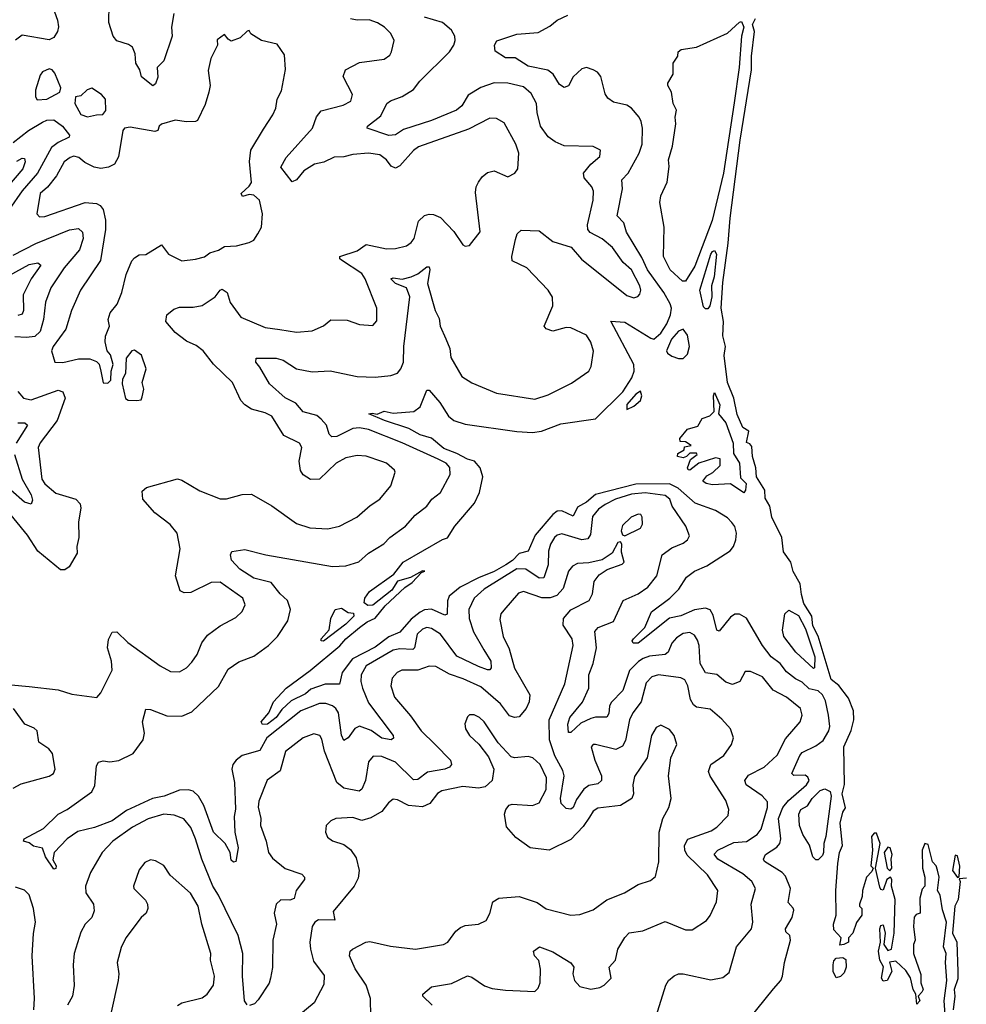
# Model space of a CAD drawing. Extents: x 1954683 to 2060285, y 904798 to 1016299.
# Tile 377 of 472: x 2009794 to 2014005, y 1008409 to 1012788. Entities that reach past the tile are written whole.
import ezdxf

# ---------------------------------------------------------------- set-up
doc = ezdxf.new("R2010")
doc.units = 0

msp = doc.modelspace()

# ---------------------------------------------------------------- linework, layer by layer
at = {"layer": '0CON10XD'}
for points in [[(2009908.2, 1012935), (2009962.4, 1012785), (2009965.8, 1012755.8), (2009961.3, 1012735), (2009945, 1012708), (2009925, 1012698.5), (2009805, 1012718.5), (2009775, 1012696.7)], [(2010479, 1012815), (2010468.8, 1012755), (2010472.2, 1012715), (2010434.5, 1012605), (2010405.8, 1012575), (2010407.6, 1012532.4), (2010397.7, 1012502.3), (2010385.9, 1012494.1), (2010335, 1012533.8), (2010328.1, 1012565), (2010310.8, 1012595), (2010306.6, 1012636.6), (2010295.3, 1012665.3), (2010277.8, 1012677.8), (2010225, 1012693.3), (2010208.7, 1012715), (2010190, 1012775), (2010191.1, 1012855)], [(2013365.5, 1009785), (2013345, 1009804), (2013305, 1009812.2), (2013275, 1009842.4), (2013245, 1009856.6), (2013205, 1009887.5), (2013176.3, 1009925), (2013136.9, 1009955), (2013098.1, 1010005), (2013026.1, 1010126.1), (2012995, 1010144.6), (2012975, 1010144.5), (2012955, 1010130.9), (2012905, 1010068.8), (2012895, 1010073.3), (2012879.2, 1010139.2), (2012865, 1010163.6), (2012845, 1010170.8), (2012795, 1010164.1), (2012735, 1010137.2), (2012685, 1010125.9), (2012545.6, 1010015), (2012522.5, 1010015), (2012518.9, 1010025), (2012523.6, 1010035), (2012574.6, 1010085), (2012604.5, 1010155), (2012686.1, 1010215), (2012725.4, 1010255), (2012760.6, 1010309.4), (2012795.7, 1010335), (2012850.2, 1010359.8), (2012954.3, 1010425.7), (2012969.7, 1010445), (2012980, 1010475), (2012981.7, 1010505), (2012974.8, 1010534.8), (2012962.1, 1010552.1), (2012942.1, 1010572.1), (2012889.4, 1010605), (2012798.3, 1010638.3), (2012723.5, 1010705), (2012685, 1010724.4), (2012535, 1010722.1), (2012355, 1010677), (2012315, 1010642.4), (2012275, 1010620.3), (2012255, 1010580.7), (2012205, 1010603.5), (2012185, 1010602.2), (2012165, 1010586.9), (2012087.4, 1010495), (2012055.2, 1010424.8), (2012015, 1010413.6), (2011986.5, 1010383.5), (2011956.4, 1010363.6), (2011905, 1010334.5), (2011835, 1010305.4), (2011752.9, 1010265), (2011704, 1010225), (2011696.2, 1010203.8), (2011695, 1010144), (2011685, 1010140.5), (2011625, 1010166.7), (2011595, 1010163.1), (2011575, 1010153), (2011535, 1010122.4), (2011485.1, 1010064.9), (2011435, 1010042.8), (2011375, 1009997.4), (2011273.9, 1009946.1), (2011227.6, 1009885), (2011216.6, 1009833.4), (2011152.8, 1009832.8), (2011088.9, 1009811.1), (2011065, 1009790.1), (2011000.6, 1009759.4), (2010959.9, 1009720.1), (2010935, 1009684.4), (2010895.9, 1009655), (2010873.1, 1009653.1), (2010868.5, 1009665), (2010902.5, 1009705), (2010922, 1009755), (2010979.1, 1009815), (2011085.6, 1009894.4), (2011217, 1010003), (2011244.8, 1010035.2), (2011305, 1010084.8), (2011339.8, 1010110.2), (2011375, 1010126), (2011418.8, 1010181.2), (2011506.5, 1010263.5), (2011539.6, 1010285), (2011581.2, 1010328.8), (2011595.7, 1010335), (2011585, 1010336.5), (2011532.4, 1010307.6), (2011475, 1010290.5), (2011449, 1010251), (2011365, 1010184.7), (2011342.6, 1010182.6), (2011325.6, 1010195), (2011328.5, 1010215), (2011349.2, 1010245), (2011457.7, 1010322.2), (2011499.6, 1010375), (2011675, 1010476.5), (2011696.9, 1010483.1), (2011730, 1010535), (2011817.5, 1010637.5), (2011838.8, 1010685), (2011853.8, 1010755), (2011842.7, 1010795), (2011817.2, 1010825), (2011785, 1010833.1), (2011738.9, 1010858.9), (2011680.7, 1010880.7), (2011625, 1010927.4), (2011575, 1010941), (2011525, 1010969.3), (2011416.4, 1011005), (2011346.7, 1011035), (2011361.3, 1011038.7), (2011383.3, 1011033.3), (2011415, 1011046.9), (2011455, 1011038.1), (2011547.5, 1011045), (2011575, 1011066.7), (2011605, 1011140), (2011615, 1011140), (2011663.3, 1011085), (2011700.8, 1011025), (2011725.4, 1011005.4), (2011775, 1010988.5), (2012005, 1010956.2), (2012075, 1010951.8), (2012115, 1010958), (2012200.4, 1010990.4), (2012355, 1011013.2), (2012476.7, 1011133.3), (2012516.4, 1011195), (2012527.2, 1011225), (2012525.4, 1011255), (2012423.3, 1011446.7), (2012485, 1011442.2), (2012601, 1011371), (2012615, 1011367.5), (2012646.2, 1011393.8), (2012672.7, 1011435), (2012688.1, 1011475), (2012693, 1011505), (2012686.9, 1011525), (2012658.9, 1011575), (2012586.7, 1011675), (2012560.9, 1011730.9), (2012492.5, 1011842.5), (2012481.6, 1011885), (2012451.8, 1011915), (2012475.4, 1012035), (2012472.1, 1012075), (2012500, 1012105), (2012548.6, 1012195), (2012562.7, 1012235), (2012564.1, 1012305), (2012558.6, 1012335), (2012548.8, 1012355), (2012515, 1012393.8), (2012495, 1012408), (2012435, 1012420.9), (2012409.3, 1012439.3), (2012398.1, 1012458.1), (2012378.9, 1012535), (2012364.3, 1012554.3), (2012345.2, 1012565.2), (2012315, 1012574.7), (2012295, 1012570), (2012256.4, 1012533.6), (2012235, 1012494), (2012215, 1012486), (2012195, 1012499.2), (2012166.7, 1012545), (2012143.4, 1012563.4), (2012055, 1012580.9), (2011997.9, 1012617.9), (2011955, 1012617.5), (2011908.3, 1012648.3), (2011906.2, 1012675), (2011916.1, 1012693.9), (2012005, 1012723.3), (2012099.3, 1012730.7), (2012151.5, 1012758.5), (2012184.7, 1012785.3), (2012232.5, 1012807.5)], [(2012175.8, 1012245), (2012145, 1012267.3), (2012111.1, 1012315), (2012095.3, 1012375), (2012092, 1012415), (2012069.4, 1012459.4), (2012035, 1012488.7), (2011965, 1012505.7), (2011905, 1012506.7), (2011845, 1012485.8), (2011788.5, 1012451.5), (2011760, 1012405), (2011736.7, 1012385), (2011625, 1012339.5), (2011500.8, 1012299.2), (2011465, 1012275.5), (2011435, 1012273.3), (2011338.8, 1012305), (2011341.2, 1012315), (2011399.5, 1012360.5), (2011426.2, 1012415), (2011442.9, 1012427.1), (2011495, 1012446.2), (2011545, 1012477.7), (2011572.9, 1012515), (2011705.3, 1012645), (2011725.6, 1012674.4), (2011731.1, 1012695), (2011728.6, 1012715), (2011715, 1012740.8), (2011675, 1012775.9), (2011595, 1012799.2)], [(2009755, 1009830), (2009835, 1009823.1), (2009965, 1009807.1), (2010025, 1009788.2), (2010136.7, 1009773.3), (2010155, 1009793.8), (2010205.6, 1009895), (2010202.7, 1009935), (2010184.5, 1009995), (2010188.2, 1010031.8), (2010205, 1010063.8), (2010225, 1010065.8), (2010275, 1010018.6), (2010419.2, 1009915), (2010465, 1009888.6), (2010505, 1009887.5), (2010535, 1009905.7), (2010559.8, 1009930.2), (2010583.6, 1009965), (2010603.5, 1010016.5), (2010629.4, 1010050.6), (2010685, 1010092.2), (2010755, 1010129.4), (2010783.8, 1010156.2), (2010797.1, 1010185), (2010785.8, 1010215.8), (2010685, 1010285.9), (2010644.8, 1010285.2), (2010555, 1010240.4), (2010525, 1010238.5), (2010507.4, 1010247.4), (2010487.3, 1010315), (2010507.1, 1010435), (2010494.5, 1010505), (2010463.2, 1010543.2), (2010394.4, 1010595), (2010340.8, 1010655), (2010338.7, 1010691.3), (2010357.5, 1010707.5), (2010495, 1010745.6), (2010515, 1010740.6), (2010595, 1010693.3), (2010685, 1010657.3), (2010713.6, 1010656.4), (2010783.7, 1010676.3), (2010825, 1010678.1), (2010915, 1010626.7), (2011025, 1010547.1), (2011085, 1010528.6), (2011164.3, 1010524.3), (2011216.7, 1010535), (2011293.8, 1010576.2), (2011352.3, 1010627.7), (2011395, 1010655.8), (2011444.3, 1010715), (2011464, 1010775), (2011460.8, 1010785), (2011425.8, 1010815), (2011405, 1010823.5), (2011335, 1010847.5), (2011295, 1010849.1), (2011245, 1010839.2), (2011201.1, 1010815), (2011128, 1010745), (2011086.9, 1010743.1), (2011055, 1010763.3), (2011042.5, 1010782.5), (2011036.4, 1010825), (2011048, 1010885), (2011038, 1010905), (2010968.4, 1010938.4), (2010915, 1011025.4), (2010885, 1011040), (2010825, 1011055.4), (2010795, 1011074.6), (2010778, 1011095), (2010739.6, 1011175), (2010655, 1011255.6), (2010609.1, 1011315), (2010578.5, 1011338.5), (2010535, 1011357.7), (2010485, 1011396.7), (2010444, 1011445), (2010448.8, 1011475), (2010479.1, 1011500.9), (2010505, 1011509.5), (2010565, 1011509.5), (2010605, 1011516.2), (2010663.1, 1011555), (2010685, 1011584.5), (2010695, 1011588.8), (2010716.4, 1011575), (2010730.2, 1011530.2), (2010777.5, 1011465), (2010885, 1011419.2), (2010950.6, 1011410.6), (2011025, 1011398.9), (2011095, 1011404.2), (2011145, 1011427.1), (2011177, 1011453), (2011251.1, 1011451.1), (2011305, 1011433.1), (2011365, 1011428), (2011381.7, 1011448.3), (2011382.2, 1011505), (2011330.4, 1011635), (2011315, 1011659.2), (2011225, 1011718.9), (2011217.3, 1011725), (2011217.5, 1011735), (2011295, 1011760), (2011335, 1011788.4), (2011425, 1011769.2), (2011465, 1011770.8), (2011515, 1011782.7), (2011535, 1011796.7), (2011547.9, 1011815), (2011567.6, 1011892.4), (2011595, 1011917.1), (2011615, 1011923.3), (2011635, 1011922.2), (2011665, 1011907.8), (2011725.4, 1011845.4), (2011765, 1011786.2), (2011775, 1011780), (2011795, 1011783.8), (2011842.5, 1011845), (2011820.9, 1012019.1), (2011823.5, 1012045), (2011835, 1012065.8), (2011850.9, 1012089.1), (2011875, 1012108.6), (2011905, 1012115.7), (2011965, 1012089.2), (2011996.2, 1012105), (2012009.2, 1012125), (2012014.4, 1012195), (2012000.5, 1012235), (2011948.9, 1012328.9), (2011915, 1012348.6), (2011885, 1012350), (2011789.5, 1012300.5), (2011568.3, 1012221.7), (2011545, 1012206.4), (2011485, 1012138.3), (2011465, 1012128.3), (2011446.1, 1012136.1), (2011425, 1012165.3), (2011395, 1012186.6), (2011345, 1012194.3), (2011275, 1012188.9), (2011235, 1012178.7), (2011193.1, 1012176.9), (2011145.9, 1012154.1), (2011104.4, 1012145), (2011057.5, 1012115), (2011025, 1012076), (2011005, 1012066.7), (2010955, 1012132.5), (2010978.8, 1012175), (2011096.4, 1012305), (2011114.1, 1012355.9), (2011135, 1012383.1), (2011232.4, 1012407.6), (2011266.5, 1012425), (2011273.8, 1012455), (2011232.2, 1012535), (2011243.1, 1012565), (2011305, 1012597.1), (2011415, 1012612.5), (2011439.7, 1012630.3), (2011448, 1012645), (2011459.2, 1012695), (2011445, 1012726), (2011416, 1012755), (2011385, 1012774.4), (2011347.6, 1012787.6), (2011295, 1012785.6), (2011265, 1012791.1)], [(2012755, 1011624.5), (2012742.5, 1011625), (2012687.1, 1011675), (2012657.9, 1011735), (2012660, 1011865), (2012641.4, 1011975), (2012646, 1012005), (2012674.2, 1012065.8), (2012682.5, 1012135), (2012680, 1012165), (2012698, 1012225), (2012712, 1012325), (2012710, 1012355), (2012716.1, 1012386.1), (2012700, 1012415), (2012693.3, 1012465), (2012677.5, 1012495), (2012677.5, 1012505), (2012700, 1012545), (2012701.2, 1012595), (2012721.2, 1012625), (2012723.3, 1012645), (2012736.7, 1012655), (2012804.4, 1012665.6), (2012941.7, 1012728.3), (2012995, 1012777.1), (2013005, 1012780), (2013015.6, 1012755), (2013004.7, 1012715.3), (2012994.7, 1012574.7), (2012971.5, 1012418.5), (2012925.2, 1012104.8), (2012874.2, 1011895), (2012797.6, 1011692.4), (2012755, 1011624.5)], [(2013912.8, 1008345), (2013906.7, 1008425), (2013918.6, 1008515), (2013911.8, 1008595), (2013914.6, 1008635), (2013903.5, 1008665), (2013916.6, 1008775), (2013898.9, 1008828.9), (2013888, 1008895), (2013876.7, 1008915), (2013883.3, 1008975), (2013876.4, 1009006.4), (2013870, 1009025), (2013853.6, 1009043.6), (2013835, 1009120), (2013820, 1009125), (2013808.8, 1009095), (2013810, 1009015), (2013820, 1008975), (2013820, 1008935), (2013808.3, 1008921.7), (2013798.3, 1008881.7), (2013800, 1008815), (2013781.7, 1008808.3), (2013773, 1008797), (2013770, 1008755), (2013777.5, 1008695), (2013770, 1008675), (2013770, 1008635), (2013801.7, 1008541.7), (2013802.5, 1008505), (2013812.5, 1008475), (2013806.7, 1008463.3), (2013790, 1008445), (2013797.5, 1008425), (2013785, 1008410), (2013780, 1008455), (2013767.5, 1008475), (2013757, 1008527), (2013735, 1008560), (2013691.7, 1008601.7), (2013663, 1008597), (2013673.8, 1008555), (2013653.3, 1008515), (2013635, 1008512), (2013627.1, 1008525), (2013635.9, 1008575.9), (2013620, 1008605), (2013614.5, 1008645), (2013622.5, 1008685), (2013620, 1008745), (2013625, 1008760), (2013635, 1008762.5), (2013644.3, 1008725), (2013638.1, 1008675), (2013655, 1008648.8), (2013671.2, 1008655), (2013683.3, 1008725), (2013688.1, 1008875), (2013672, 1008935), (2013673.8, 1008965), (2013667.5, 1008975), (2013651.4, 1008965), (2013635, 1008917.5), (2013625, 1008920), (2013620.3, 1008930.3), (2013600, 1009015), (2013621.2, 1009125), (2013605, 1009170), (2013595, 1009170), (2013582.5, 1009155), (2013588, 1009095), (2013580, 1009025), (2013590, 1009015), (2013585, 1009000), (2013560, 1008975), (2013542.5, 1008915), (2013541.7, 1008888.3), (2013530, 1008855), (2013530, 1008845), (2013540, 1008835), (2013540, 1008805), (2013516.7, 1008773.3), (2013500, 1008725), (2013480, 1008705), (2013480, 1008685), (2013460, 1008675), (2013441.7, 1008671.7), (2013447.5, 1008705), (2013415, 1008740), (2013413.1, 1008765), (2013425.8, 1008805), (2013424.7, 1008915), (2013433.5, 1009035), (2013440.5, 1009085), (2013453.3, 1009115), (2013444.1, 1009215), (2013455, 1009263.3), (2013467.5, 1009282.5), (2013452.8, 1009345), (2013462.5, 1009387.5), (2013460.3, 1009555), (2013492.5, 1009627.5), (2013503.8, 1009675), (2013502.3, 1009715), (2013481.3, 1009771.3), (2013437.3, 1009827.3), (2013403.7, 1009853.7), (2013346.2, 1010046.2), (2013321.8, 1010091.8), (2013316.8, 1010135), (2013281.9, 1010191.9), (2013271.2, 1010231.2), (2013265, 1010279.2), (2013235, 1010334), (2013223.8, 1010375), (2013190.7, 1010420.7), (2013183.9, 1010485), (2013139.1, 1010575), (2013130.2, 1010625), (2013109.6, 1010659.6), (2013108.1, 1010695), (2013070.7, 1010755), (2013069, 1010795), (2013053.5, 1010845), (2013050.4, 1010890.4), (2013042.1, 1010902.1), (2013027, 1010907), (2013037.4, 1010957.4), (2013010.6, 1010975), (2012985, 1011032), (2012970, 1011105), (2012942.9, 1011175), (2012926.9, 1011295), (2012933.1, 1011335), (2012921.3, 1011381.3), (2012924.7, 1011445), (2012914, 1011505), (2012921, 1011619), (2012945.6, 1011794.4), (2012954, 1011905), (2012998.1, 1012251.9), (2013049.6, 1012565), (2013048.7, 1012625), (2013063, 1012735), (2013053.3, 1012766.7), (2013067.1, 1012792.9)], [(2010185, 1011172), (2010198.6, 1011185), (2010200, 1011225), (2010209.2, 1011255), (2010197, 1011297), (2010182.5, 1011315), (2010173.8, 1011355), (2010175, 1011380), (2010193.3, 1011425), (2010186.7, 1011455), (2010196.4, 1011483.6), (2010227.3, 1011522.7), (2010248.6, 1011575), (2010267.8, 1011655), (2010293.1, 1011715), (2010305, 1011728.8), (2010325, 1011742.5), (2010355, 1011744), (2010425, 1011786.7), (2010455.8, 1011745), (2010515, 1011716), (2010575, 1011722.5), (2010615, 1011734), (2010638.8, 1011751.2), (2010677.7, 1011762.3), (2010705, 1011778.8), (2010758.3, 1011781.7), (2010815, 1011796.7), (2010835, 1011807.5), (2010853.3, 1011835), (2010870, 1011865), (2010874.2, 1011925), (2010860.8, 1011985), (2010835, 1012007.2), (2010815, 1012011.2), (2010785, 1012001.8), (2010779.1, 1012015), (2010815, 1012047.5), (2010824.5, 1012064.5), (2010816.6, 1012156.6), (2010822.4, 1012207.6), (2010878.9, 1012301.1), (2010920, 1012365), (2010932.5, 1012395), (2010938.8, 1012435), (2010958.3, 1012471.7), (2010976.4, 1012566.4), (2010971.7, 1012631.7), (2010938.3, 1012678.3), (2010870, 1012695), (2010822.5, 1012725), (2010815, 1012740), (2010805, 1012737.5), (2010775, 1012707.5), (2010735, 1012692.5), (2010720.5, 1012700.5), (2010705, 1012722.5), (2010671.7, 1012698.3), (2010673.3, 1012675), (2010644.3, 1012615.7), (2010632.3, 1012562.3), (2010640.8, 1012495), (2010635.7, 1012465), (2010618.7, 1012411.3), (2010585, 1012340), (2010575, 1012334.5), (2010535, 1012333.8), (2010485, 1012341.5), (2010425, 1012323.8), (2010413.8, 1012315), (2010408.8, 1012295), (2010395, 1012290), (2010285, 1012310), (2010260, 1012305), (2010252.5, 1012295), (2010232.4, 1012177.6), (2010214.6, 1012145.4), (2010188.2, 1012131.8), (2010154, 1012126), (2010125, 1012132.2), (2010082.9, 1012152.9), (2010056.9, 1012175), (2010035, 1012180.4), (2010017.5, 1012175), (2009991.5, 1012155), (2009957.1, 1012092.9), (2009916.9, 1012043.1), (2009884.7, 1012015), (2009870, 1011925), (2009881.5, 1011911.5), (2009905, 1011912.9), (2010085, 1011975.3), (2010135, 1011970), (2010151.3, 1011961.3), (2010165, 1011944), (2010175.9, 1011895.9), (2010175.9, 1011854.1), (2010152.8, 1011717.2), (2010064.7, 1011585.3), (2010024, 1011495), (2009998.1, 1011411.9), (2009942.2, 1011335), (2009935.8, 1011315), (2009950, 1011265), (2009985, 1011263.2), (2010055, 1011280), (2010105, 1011279.4), (2010135, 1011267.5), (2010146.4, 1011256.4), (2010154.4, 1011225), (2010165, 1011172.5), (2010185, 1011172)], [(2009870.8, 1012430.8), (2009915, 1012434.6), (2009972.5, 1012465), (2009976.7, 1012485), (2009950.5, 1012550.5), (2009937.5, 1012565), (2009925, 1012568.8), (2009895, 1012555.8), (2009885, 1012541.2), (2009864.4, 1012475), (2009864.2, 1012444.2), (2009870.8, 1012430.8)], [(2010095.9, 1012355.9), (2010135, 1012364.3), (2010163.3, 1012366.7), (2010176.4, 1012383.6), (2010176, 1012435), (2010158, 1012455), (2010115, 1012482.9), (2010093.5, 1012476.5), (2010065, 1012448.8), (2010042.5, 1012445), (2010038.8, 1012415), (2010065, 1012366.7), (2010095.9, 1012355.9)], [(2009765, 1012241.2), (2009832.1, 1012295), (2009895, 1012332.6), (2009915, 1012341), (2009945, 1012342.3), (2009983.3, 1012315), (2010015.6, 1012274.4), (2010014.2, 1012265), (2009965, 1012242.1), (2009935, 1012219.5), (2009873.2, 1012105), (2009805, 1012026.3), (2009746.1, 1011943.9)], [(2012625, 1008356), (2012668.6, 1008495), (2012680, 1008515), (2012704.4, 1008535.6), (2012725, 1008544.2), (2012745, 1008544.2), (2012867.6, 1008517.6), (2012922, 1008528), (2012949.3, 1008550.7), (2012982.5, 1008665), (2013049.4, 1008745), (2013054.3, 1008775), (2013047.5, 1008855), (2013066.8, 1008925), (2013050, 1008955), (2013010.1, 1008990.1), (2012899.3, 1009055), (2012882.6, 1009077.4), (2012898.9, 1009095), (2012971, 1009129), (2013027.2, 1009132.8), (2013073.8, 1009165), (2013091.4, 1009188.6), (2013120.4, 1009285), (2013119.9, 1009309.9), (2013097.1, 1009337.1), (2013025.5, 1009385), (2013018.8, 1009405), (2013035, 1009427.7), (2013105.8, 1009464.2), (2013163.1, 1009516.9), (2013200.6, 1009589.4), (2013265.6, 1009665), (2013274.4, 1009695), (2013267.1, 1009725), (2013205, 1009775.4), (2013145.6, 1009805.6), (2013098.1, 1009865), (2013045, 1009888.8), (2013020.2, 1009889.8), (2012996.9, 1009845), (2012965, 1009831.8), (2012935, 1009841.8), (2012895, 1009875.3), (2012845, 1009883.1), (2012820, 1009925), (2012816.2, 1010005), (2012809.2, 1010029.2), (2012795, 1010051.2), (2012775, 1010062), (2012745, 1010058.6), (2012715, 1010039.7), (2012695.2, 1010015), (2012678.4, 1009975), (2012665.5, 1009964.5), (2012595, 1009958), (2012567.8, 1009947.8), (2012545.7, 1009934.3), (2012506.8, 1009893.2), (2012476.5, 1009805), (2012425, 1009751.5), (2012417.5, 1009735), (2012415, 1009702), (2012405, 1009686.5), (2012355, 1009685.9), (2012335, 1009680), (2012290.2, 1009659.8), (2012245, 1009617.9), (2012235, 1009618), (2012231.9, 1009655), (2012241.6, 1009685), (2012297, 1009753), (2012324.7, 1009815), (2012324.8, 1009874.8), (2012344.7, 1009925), (2012359.2, 1009995), (2012352.3, 1010067.7), (2012367.1, 1010085), (2012435, 1010112.1), (2012478.9, 1010205), (2012545, 1010235.3), (2012588.4, 1010265), (2012627.7, 1010315), (2012651.7, 1010408.3), (2012695, 1010438.5), (2012745, 1010459.6), (2012764.3, 1010475), (2012772.7, 1010492.7), (2012756.2, 1010535), (2012696.6, 1010625), (2012686.1, 1010655), (2012665, 1010671.9), (2012575.6, 1010684.4), (2012515, 1010678.3), (2012444, 1010656), (2012397.6, 1010632.4), (2012368.4, 1010611.6), (2012342, 1010578), (2012332.2, 1010497.8), (2012320.9, 1010479.1), (2012295, 1010474.4), (2012205, 1010502), (2012185, 1010496.1), (2012173.1, 1010485), (2012155, 1010455.7), (2012145.3, 1010425), (2012144, 1010364), (2012124.8, 1010305.2), (2012105, 1010303.7), (2012045, 1010344.8), (2012005, 1010345.2), (2011859.1, 1010255), (2011814.8, 1010215.2), (2011791.6, 1010165), (2011793.2, 1010125), (2011812.5, 1010065), (2011858.4, 1009985), (2011888.8, 1009935), (2011890.8, 1009905), (2011885, 1009896.7), (2011875, 1009896.9), (2011835, 1009911.4), (2011738.1, 1009958.1), (2011665, 1010055.3), (2011625, 1010080.3), (2011605, 1010085.3), (2011585, 1010077.6), (2011561.9, 1010055), (2011549.7, 1009995), (2011542.9, 1009987.1), (2011485, 1009990.2), (2011455, 1009984), (2011334.7, 1009915), (2011312.5, 1009875), (2011311.7, 1009845), (2011319.1, 1009815), (2011345, 1009749.6), (2011454.4, 1009605), (2011456.7, 1009593.3), (2011446.7, 1009585), (2011405, 1009592.6), (2011356.8, 1009626.8), (2011305, 1009646.4), (2011283.8, 1009636.2), (2011255, 1009594.5), (2011235, 1009583.1), (2011225, 1009606.7), (2011211.1, 1009705), (2011200.4, 1009725), (2011185, 1009736.4), (2011155, 1009746.7), (2011126.9, 1009746.9), (2011044.9, 1009715.1), (2010892.5, 1009595), (2010861.6, 1009538.4), (2010783.3, 1009515), (2010756.2, 1009495), (2010742.1, 1009475), (2010737.9, 1009455), (2010748.9, 1009395), (2010753.1, 1009276.9), (2010748.2, 1009245), (2010750.5, 1009175), (2010765.4, 1009104.6), (2010755, 1009044), (2010745, 1009042), (2010735, 1009050), (2010730, 1009085), (2010707.5, 1009125), (2010655.4, 1009175), (2010613.3, 1009293.3), (2010589.3, 1009335), (2010565, 1009357.7), (2010545, 1009363.3), (2010505, 1009361.3), (2010435.7, 1009335), (2010385, 1009324.4), (2010268.9, 1009271.1), (2010205, 1009225.8), (2010125.7, 1009195.7), (2010052.9, 1009177.1), (2010005, 1009145.8), (2009946.7, 1009085), (2009941.3, 1009051.3), (2009956.2, 1009025), (2009955, 1009013.3), (2009945, 1009010), (2009908.9, 1009065), (2009895, 1009103.3), (2009855, 1009111.9), (2009835, 1009127.8), (2009811.2, 1009135), (2009813.5, 1009145), (2009899, 1009191), (2009965, 1009254.5), (2010005, 1009275.4), (2010115.2, 1009354.8), (2010128.3, 1009381.7), (2010135, 1009470), (2010144.4, 1009485.6), (2010165, 1009492), (2010195, 1009486.9), (2010235, 1009493.9), (2010298, 1009525), (2010342.2, 1009585), (2010348.5, 1009615), (2010340.5, 1009665), (2010355, 1009722), (2010375, 1009720), (2010447.8, 1009692.2), (2010515, 1009690.7), (2010559.9, 1009710.1), (2010677.8, 1009822.2), (2010720.8, 1009899.2), (2010767.9, 1009932.1), (2010835, 1009957.5), (2010900, 1010005), (2010941.1, 1010045), (2010986.5, 1010115), (2010997.8, 1010165), (2010985.2, 1010205.2), (2010952.7, 1010235), (2010912.9, 1010285), (2010835, 1010303.6), (2010772.2, 1010345), (2010736, 1010385), (2010731.2, 1010408.8), (2010737, 1010423), (2010795, 1010431.4), (2010888.8, 1010408.8), (2011185, 1010356.2), (2011245, 1010359.1), (2011302.6, 1010377.4), (2011345.6, 1010415), (2011413.3, 1010456.7), (2011440.8, 1010485), (2011509.4, 1010535), (2011552.2, 1010585), (2011605, 1010624.4), (2011626.7, 1010655), (2011665.6, 1010685), (2011709.1, 1010765), (2011707, 1010797), (2011691.2, 1010815), (2011655, 1010834.1), (2011495, 1010906.3), (2011345, 1010965.5), (2011305, 1010972.4), (2011275, 1010970), (2011205, 1010933.8), (2011182.5, 1010932.5), (2011170.5, 1010945), (2011158.2, 1010985), (2011135, 1011012), (2011115, 1011027.2), (2011054.8, 1011044.7), (2011021.8, 1011081.8), (2010975, 1011106.7), (2010905, 1011168.9), (2010862.2, 1011242.2), (2010843.6, 1011265), (2010845, 1011282), (2010935, 1011282), (2010965, 1011273.8), (2011025, 1011234.6), (2011095, 1011221.6), (2011175, 1011226.4), (2011295, 1011200.4), (2011375, 1011197.8), (2011445, 1011205.3), (2011474.2, 1011215.8), (2011489.7, 1011235), (2011500.3, 1011265), (2011502.2, 1011335), (2011529.5, 1011555), (2011514.8, 1011594.8), (2011465, 1011614.4), (2011444, 1011636), (2011455, 1011640.3), (2011495, 1011633.8), (2011535, 1011644.7), (2011565, 1011657.4), (2011605, 1011688.5), (2011615, 1011688.6), (2011618.2, 1011675), (2011607.2, 1011615), (2011642, 1011495), (2011658.9, 1011458.9), (2011664.7, 1011425), (2011689, 1011369), (2011706.8, 1011325), (2011712.1, 1011285), (2011760.9, 1011200.9), (2011805, 1011173.5), (2011915, 1011126.4), (2012085, 1011100.9), (2012145, 1011119.2), (2012248.3, 1011171.7), (2012325.6, 1011225), (2012335.7, 1011245), (2012345.6, 1011314.4), (2012335, 1011354), (2012315.6, 1011385), (2012245, 1011417.5), (2012225, 1011418.5), (2012165, 1011403.3), (2012135, 1011413.1), (2012127.1, 1011425), (2012164.7, 1011515), (2012164.3, 1011554.3), (2012145, 1011584.5), (2012050, 1011685), (2011984.4, 1011715), (2011982.5, 1011735), (2011999.8, 1011810.2), (2012007.1, 1011835), (2012025, 1011852), (2012105, 1011848.2), (2012165, 1011802.2), (2012246.8, 1011776.8), (2012292.6, 1011722.6), (2012495, 1011560.9), (2012525, 1011550.9), (2012542.9, 1011557.1), (2012552.1, 1011567.9), (2012556.2, 1011585), (2012552, 1011605), (2012515.8, 1011675), (2012478.6, 1011708.6), (2012431.1, 1011775), (2012385, 1011813.1), (2012331.6, 1011841.6), (2012320.9, 1011855), (2012319.2, 1011875), (2012345.3, 1011985), (2012346.2, 1012025), (2012339.5, 1012045), (2012304.7, 1012084.7), (2012301.8, 1012105), (2012334, 1012146), (2012375, 1012180), (2012377, 1012207), (2012345, 1012224.2), (2012215, 1012227.3), (2012175.8, 1012245)], [(2009780.8, 1012159.2), (2009805, 1012172.2), (2009815, 1012170), (2009817.3, 1012155), (2009807.5, 1012125), (2009739.8, 1012045)], [(2009765, 1011740.7), (2009865, 1011792.6), (2010015, 1011852.9), (2010055, 1011858.8), (2010072.8, 1011842.8), (2010075.8, 1011815), (2010059.8, 1011765), (2009991.7, 1011685), (2009932, 1011595), (2009908.1, 1011531.9), (2009900, 1011455), (2009885, 1011401.5), (2009861.3, 1011378.7), (2009824.1, 1011374.1), (2009772.4, 1011377.6)], [(2012845, 1011501.4), (2012835, 1011511.2), (2012819.5, 1011585), (2012868.4, 1011745), (2012875, 1011757.7), (2012885, 1011761.8), (2012893.3, 1011745), (2012883.6, 1011645), (2012871.1, 1011605), (2012872.5, 1011555), (2012864.3, 1011515), (2012855, 1011501.9), (2012845, 1011501.4)], [(2009716.7, 1011633.3), (2009835, 1011699.4), (2009875, 1011707.1), (2009886.9, 1011696.9), (2009844, 1011636), (2009808.6, 1011565), (2009810.7, 1011495), (2009805, 1011478.6), (2009785, 1011472.2)], [(2012725, 1011280.9), (2012745, 1011281.5), (2012765, 1011300), (2012772.9, 1011335), (2012763.9, 1011385), (2012745, 1011411.2), (2012725, 1011402.8), (2012692.8, 1011367.2), (2012671.1, 1011315), (2012675, 1011304.5), (2012695, 1011291.8), (2012725, 1011280.9)], [(2010315, 1011094.2), (2010333.3, 1011096.7), (2010338.8, 1011111.2), (2010346, 1011145), (2010338, 1011175), (2010355.6, 1011235), (2010335.5, 1011295.5), (2010305, 1011318.1), (2010292.5, 1011315), (2010267, 1011283), (2010264.4, 1011215), (2010251.1, 1011188.9), (2010249.1, 1011169.1), (2010265, 1011103.3), (2010275.8, 1011095.8), (2010315, 1011094.2)], [(2009785, 1011134.5), (2009810.6, 1011105), (2009845, 1011097.9), (2009965, 1011140.8), (2009985, 1011132.9), (2009995.3, 1011105.3), (2009960, 1011005), (2009885, 1010905.5), (2009876, 1010885), (2009892.3, 1010745), (2009905, 1010723.6), (2009955, 1010682.5), (2010044, 1010655), (2010062.9, 1010635), (2010066.2, 1010616.2), (2010055.4, 1010555), (2010057.3, 1010485), (2010047.5, 1010445), (2010049, 1010415), (2010013.8, 1010355), (2009995, 1010341.5), (2009975, 1010341.5), (2009874.6, 1010425), (2009828.2, 1010495), (2009695, 1010657.8)], [(2012495, 1011054), (2012525, 1011069.2), (2012555.6, 1011094.4), (2012560.8, 1011115), (2012555.5, 1011135.5), (2012535, 1011122.2), (2012495, 1011076.5), (2012495, 1011054)], [(2013015, 1010683.3), (2012955, 1010723.3), (2012875, 1010719.2), (2012847.5, 1010725), (2012832.5, 1010735), (2012850.7, 1010759.3), (2012876.4, 1010773.6), (2012910, 1010805), (2012910, 1010835), (2012888.8, 1010838.8), (2012815, 1010816), (2012775, 1010784), (2012766.7, 1010786.7), (2012764.2, 1010795), (2012778, 1010832), (2012807.5, 1010855), (2012805, 1010860), (2012775, 1010860), (2012760, 1010845), (2012745, 1010840), (2012720, 1010845), (2012721.7, 1010858.3), (2012750, 1010875), (2012751.7, 1010888.3), (2012780, 1010895), (2012755, 1010910), (2012731.7, 1010911.7), (2012730, 1010925), (2012765, 1010966.2), (2012810, 1010980), (2012830, 1011015), (2012863.6, 1011026.4), (2012882.5, 1011045), (2012880, 1011115), (2012885, 1011130), (2012908.9, 1011075), (2012902.5, 1011035), (2012934.6, 1010995), (2012966.9, 1010905), (2012968.3, 1010858.3), (2012995, 1010816.2), (2013000.3, 1010750.3), (2013025.7, 1010725), (2013022.5, 1010695), (2013015, 1010683.3)], [(2009785, 1010995.8), (2009816.7, 1010995), (2009827.8, 1010985), (2009778.3, 1010905)], [(2009770.6, 1010855), (2009805.3, 1010745), (2009844.7, 1010675), (2009850.9, 1010650.9), (2009845, 1010632.9), (2009815, 1010642.7), (2009753.8, 1010695)], [(2012485, 1010493.3), (2012555, 1010526.2), (2012564, 1010545), (2012563.3, 1010575), (2012556.9, 1010586.9), (2012545, 1010589.2), (2012513.8, 1010575), (2012475, 1010538), (2012469.2, 1010515), (2012475, 1010497.5), (2012485, 1010493.3)], [(2011628.6, 1008405), (2011586.7, 1008445), (2011586.7, 1008455), (2011625, 1008487.5), (2011715, 1008502.1), (2011785.4, 1008535.4), (2011805, 1008530), (2011861.1, 1008491.1), (2011895, 1008480), (2011955, 1008471.8), (2012085, 1008466.9), (2012099.5, 1008480.5), (2012109.4, 1008505), (2012110.5, 1008565), (2012103.7, 1008603.7), (2012084.4, 1008625), (2012079.2, 1008645), (2012105.7, 1008664.3), (2012165, 1008642.7), (2012245, 1008593.2), (2012259.1, 1008575), (2012254.6, 1008545), (2012261.8, 1008515), (2012285, 1008488.9), (2012335, 1008476.7), (2012373.9, 1008483.9), (2012394, 1008495), (2012424.2, 1008525), (2012416.4, 1008575), (2012444.5, 1008605), (2012454.4, 1008655), (2012485, 1008707.1), (2012505, 1008727.8), (2012565, 1008735.6), (2012665, 1008777.1), (2012755, 1008740), (2012785, 1008740.8), (2012848.6, 1008781.4), (2012865, 1008803.8), (2012894, 1008865), (2012898.6, 1008915), (2012853.9, 1008985), (2012762.8, 1009072.8), (2012752.4, 1009095), (2012751.4, 1009115), (2012765.7, 1009144.3), (2012869.9, 1009180.1), (2012895, 1009196.7), (2012945, 1009248.8), (2012948.2, 1009275), (2012935.4, 1009315), (2012864.5, 1009424.5), (2012857.8, 1009445), (2012868.2, 1009475), (2012925.7, 1009515), (2012960, 1009565), (2012968.6, 1009595), (2012955.8, 1009635), (2012917.6, 1009677.6), (2012865, 1009722.2), (2012805, 1009731.2), (2012791.3, 1009741.3), (2012777.1, 1009765), (2012766.5, 1009825), (2012752, 1009852), (2012735, 1009861.2), (2012635, 1009873.8), (2012605, 1009866), (2012580.6, 1009839.4), (2012557.5, 1009755), (2012520.6, 1009705), (2012506.7, 1009675), (2012487.9, 1009582.1), (2012475, 1009556.8), (2012445, 1009542.4), (2012355.8, 1009564.2), (2012345, 1009564), (2012336, 1009555), (2012351.8, 1009495), (2012381.1, 1009425), (2012381.8, 1009405), (2012365, 1009389.2), (2012325, 1009382.1), (2012303.8, 1009366.2), (2012270.4, 1009319.6), (2012255, 1009284), (2012245, 1009277.5), (2012225, 1009280), (2012203, 1009303), (2012199.5, 1009325), (2012215.2, 1009425), (2012209.3, 1009449.3), (2012174, 1009514), (2012150, 1009585), (2012148.6, 1009675), (2012218.4, 1009835), (2012255.8, 1010005), (2012251.3, 1010035), (2012211.3, 1010095), (2012212.9, 1010125), (2012246, 1010164), (2012326.5, 1010205), (2012341.5, 1010235), (2012349.8, 1010290.2), (2012371.1, 1010318.9), (2012406.6, 1010343.4), (2012473.6, 1010366.4), (2012482.5, 1010375), (2012470.7, 1010419.3), (2012472.5, 1010455), (2012466.4, 1010466.4), (2012455, 1010462.5), (2012428.8, 1010415), (2012384.6, 1010385.4), (2012325, 1010371.8), (2012275, 1010369.2), (2012252.4, 1010357.6), (2012234.7, 1010335), (2012211.5, 1010258.5), (2012182.9, 1010227.1), (2012153, 1010217), (2012116.2, 1010216.2), (2012035, 1010245.3), (2012012.7, 1010237.2), (2011947.3, 1010162.7), (2011934.5, 1010145), (2011928.9, 1010121.1), (2011944.1, 1010045), (2011970.3, 1009990.3), (2011994.4, 1009904.4), (2012062.3, 1009785), (2012059.6, 1009755), (2012046.9, 1009725), (2012015, 1009687.8), (2011995, 1009684.5), (2011972, 1009692), (2011932.3, 1009745), (2011845, 1009820.7), (2011766.8, 1009856.8), (2011705, 1009876.7), (2011645, 1009911.5), (2011615, 1009913.5), (2011565, 1009894.7), (2011493.8, 1009895), (2011472.2, 1009885), (2011450.2, 1009859.8), (2011444.5, 1009825.5), (2011460.4, 1009775), (2011532, 1009692), (2011579.6, 1009625), (2011642.3, 1009565), (2011710.4, 1009495), (2011714.5, 1009475), (2011706, 1009464), (2011685, 1009454.3), (2011608, 1009442), (2011565, 1009409.6), (2011545, 1009407.1), (2011465, 1009486), (2011405, 1009511), (2011366.7, 1009513.3), (2011345, 1009487.5), (2011332.3, 1009405), (2011315, 1009366), (2011303.2, 1009356.8), (2011235, 1009370.3), (2011205, 1009396.2), (2011149.2, 1009535), (2011138.1, 1009588.1), (2011128.1, 1009605), (2011102.6, 1009612.6), (2011054.3, 1009595), (2010976.7, 1009533.3), (2010952, 1009448), (2010893.9, 1009406.1), (2010857.1, 1009312.9), (2010854.7, 1009285.3), (2010866.7, 1009235), (2010864.7, 1009204.7), (2010890.3, 1009135), (2010900.9, 1009085), (2010918.8, 1009058.8), (2010975, 1009012.9), (2011048.1, 1008988.1), (2011060, 1008975), (2011060, 1008965), (2011023.2, 1008915), (2011015, 1008880.4), (2010995, 1008873.1), (2010955, 1008873.3), (2010934.6, 1008855), (2010925.3, 1008815), (2010935.3, 1008765), (2010919.3, 1008695), (2010917.6, 1008572.4), (2010910, 1008525), (2010903.3, 1008503.3), (2010855, 1008428.8), (2010838.8, 1008411.2), (2010816.4, 1008403.6)], [(2011145, 1010024.6), (2011134, 1010025), (2011134.4, 1010035), (2011170, 1010075), (2011178.1, 1010125), (2011197.5, 1010165), (2011225, 1010171.2), (2011255, 1010152), (2011279.2, 1010149.2), (2011280, 1010135), (2011245, 1010099.6), (2011145, 1010024.6)], [(2013325, 1009902), (2013246.7, 1009975), (2013192.2, 1010045), (2013187, 1010073), (2013196.7, 1010145), (2013215, 1010162.5), (2013258.8, 1010138.8), (2013289.5, 1010079.5), (2013331.1, 1009955), (2013330, 1009905), (2013325, 1009902)], [(2013005, 1008302), (2013147.5, 1008477.5), (2013179.1, 1008515), (2013186.4, 1008535), (2013195.5, 1008595), (2013223.1, 1008695), (2013220, 1008715), (2013201.9, 1008731.9), (2013201, 1008745), (2013229.5, 1008795), (2013237.3, 1008827.3), (2013235, 1008837.5), (2013211.7, 1008861.7), (2013222.2, 1008925), (2013199.8, 1008979.8), (2013185.8, 1008995.8), (2013107.1, 1009045), (2013101.9, 1009055), (2013110.6, 1009075), (2013161.7, 1009108.3), (2013175.6, 1009124.4), (2013179.8, 1009145), (2013169.6, 1009235), (2013188.5, 1009285), (2013213.7, 1009316.3), (2013294.1, 1009385), (2013305.9, 1009405), (2013299.9, 1009419.9), (2013287.8, 1009427.8), (2013237, 1009427), (2013228.6, 1009435), (2013264.6, 1009515.4), (2013275, 1009528.8), (2013335, 1009558.6), (2013367.6, 1009582.4), (2013392.9, 1009625), (2013397, 1009645), (2013391.1, 1009695), (2013378.2, 1009758.2), (2013365.5, 1009785)], [(2009765, 1009370.8), (2009800.4, 1009389.6), (2009925, 1009423.1), (2009943.3, 1009435), (2009951.2, 1009455), (2009940, 1009525), (2009923.6, 1009545), (2009879.2, 1009575), (2009871.4, 1009625), (2009857.3, 1009637.3), (2009815.8, 1009655), (2009765.3, 1009725.3)], [(2012328.5, 1009241.5), (2012299.7, 1009200.3), (2012245, 1009142.2), (2012148.8, 1009095), (2012065, 1009104.6), (2012000.8, 1009150.8), (2011958.6, 1009198.6), (2011950.6, 1009255), (2011955.8, 1009275), (2011971.2, 1009295), (2011985, 1009299.4), (2012075, 1009292.7), (2012105, 1009304.6), (2012135, 1009364.2), (2012136.7, 1009416.7), (2012108.8, 1009475), (2012075.8, 1009505), (2012055, 1009511.8), (2011995, 1009505.3), (2011980.5, 1009510.5), (2011921.5, 1009571.5), (2011860, 1009665), (2011838.8, 1009685), (2011815, 1009696), (2011795, 1009696.2), (2011785, 1009687.5), (2011774.1, 1009655.9), (2011777.5, 1009635), (2011795, 1009604), (2011836, 1009566), (2011879.1, 1009509.1), (2011903.2, 1009455), (2011895.7, 1009404.3), (2011864, 1009376), (2011835, 1009370.9), (2011765, 1009378.3), (2011671.5, 1009358.5), (2011652.6, 1009347.4), (2011618.3, 1009301.7), (2011585, 1009287.2), (2011523.2, 1009293.2), (2011475, 1009318.9), (2011455, 1009321.9), (2011434.2, 1009305.8), (2011405, 1009267.3), (2011355, 1009237.9), (2011316, 1009226), (2011275, 1009240.5), (2011200, 1009235), (2011177.5, 1009225), (2011157.5, 1009205), (2011153.3, 1009175), (2011162.7, 1009152.7), (2011185, 1009136), (2011235, 1009120.6), (2011265, 1009097.1), (2011290, 1009060), (2011303.8, 1009005), (2011299.3, 1008970.7), (2011282.2, 1008935), (2011188.3, 1008821.7), (2011195, 1008783.8), (2011122.5, 1008785), (2011106.7, 1008775), (2011094, 1008755), (2011084.5, 1008685), (2011086.9, 1008655), (2011101.1, 1008601.1), (2011147.6, 1008537.6), (2011147.3, 1008497.3), (2011103.7, 1008416.3), (2011035, 1008359.2)], [(2011355.6, 1008355), (2011354.5, 1008435), (2011335.6, 1008495), (2011286.6, 1008566.6), (2011260, 1008625), (2011264.2, 1008645), (2011274, 1008655), (2011333.8, 1008685), (2011351.7, 1008688.3), (2011442.5, 1008667.5), (2011555, 1008653.9), (2011678.8, 1008675), (2011698.1, 1008685), (2011734.4, 1008735), (2011755, 1008751.1), (2011775, 1008759.5), (2011835, 1008765.7), (2011868, 1008782), (2011885, 1008813.3), (2011898.2, 1008865), (2011925, 1008881.8), (2012015, 1008889.4), (2012095, 1008861.8), (2012135, 1008834.6), (2012245, 1008805.7), (2012285, 1008809.4), (2012345, 1008830), (2012405, 1008874.4), (2012484.5, 1008905.5), (2012545, 1008941.4), (2012599.8, 1008960.2), (2012622.1, 1008977.9), (2012637.4, 1009042.6), (2012638.5, 1009175), (2012654.6, 1009235.4), (2012680.8, 1009285), (2012691.2, 1009325), (2012680, 1009425), (2012690.6, 1009505), (2012716.7, 1009565), (2012705.7, 1009605), (2012685, 1009630.8), (2012645, 1009650), (2012625, 1009640.8), (2012604.6, 1009605.4), (2012584.7, 1009505.3), (2012528.3, 1009421.7), (2012521.8, 1009385), (2012524.5, 1009345), (2012516.9, 1009325), (2012466.8, 1009293.2), (2012365, 1009281.4), (2012345, 1009267.7), (2012328.5, 1009241.5)], [(2013345, 1009052.5), (2013335, 1009052.5), (2013321.2, 1009065), (2013307.7, 1009117.7), (2013278, 1009165), (2013262.9, 1009205), (2013260, 1009255), (2013268.8, 1009275), (2013298.5, 1009291.5), (2013319.4, 1009325), (2013355, 1009360.5), (2013375, 1009367.8), (2013398.6, 1009355), (2013403.8, 1009335), (2013379.6, 1009155), (2013370.6, 1009125), (2013370, 1009085), (2013365, 1009071.2), (2013345, 1009052.5)], [(2010805, 1008406.7), (2010794, 1008425), (2010785.4, 1008535), (2010785.5, 1008634.5), (2010765.2, 1008715), (2010678.4, 1008895), (2010653.2, 1008935), (2010603.3, 1009055), (2010575.4, 1009144.6), (2010555.3, 1009195), (2010524.1, 1009234.1), (2010480.7, 1009250.7), (2010434.7, 1009254.7), (2010365, 1009234.7), (2010295, 1009196.7), (2010208.5, 1009135), (2010160.8, 1009085), (2010108.7, 1008995), (2010086.7, 1008935), (2010087.7, 1008905), (2010121.2, 1008855), (2010125.6, 1008825), (2010114.5, 1008795), (2010085.4, 1008765), (2010065, 1008730), (2010035.9, 1008635), (2010031.6, 1008585), (2010036.6, 1008493.4), (2010028.2, 1008445), (2010005.7, 1008405.7)], [(2013665, 1009003.3), (2013674, 1009015), (2013670, 1009055), (2013674.1, 1009075.9), (2013665.7, 1009105.7), (2013655, 1009108.8), (2013639.2, 1009085), (2013653.3, 1009015), (2013665, 1009003.3)], [(2010495.4, 1008404.6), (2010515, 1008415.5), (2010605, 1008438.5), (2010627.9, 1008455), (2010655.4, 1008495), (2010660.8, 1008535), (2010642.5, 1008605), (2010643.5, 1008635), (2010603.1, 1008765), (2010586.9, 1008845), (2010553.2, 1008903.2), (2010463, 1008983), (2010435, 1009026.2), (2010397.7, 1009047.7), (2010375, 1009051.2), (2010350.3, 1009039.7), (2010325, 1009007.5), (2010300, 1008935), (2010302, 1008925), (2010353, 1008873), (2010362.5, 1008855), (2010364, 1008835), (2010356.2, 1008815), (2010334.2, 1008795), (2010265.7, 1008704.3), (2010245, 1008662.5), (2010227.5, 1008595), (2010234.3, 1008545), (2010231.9, 1008515), (2010200, 1008375)], [(2013965, 1008973.3), (2013972.5, 1008977.5), (2013976.4, 1009023.6), (2013965, 1009070), (2013955, 1009072.5), (2013943.3, 1009005), (2013965, 1008973.3)], [(2014005, 1008970), (2013972.5, 1008967.5), (2013977.5, 1008955), (2013968.8, 1008875), (2013953.9, 1008845), (2013943.5, 1008725), (2013963.1, 1008685), (2013967.1, 1008555), (2013966.7, 1008523.3), (2013950, 1008475), (2013953.9, 1008445), (2013945.9, 1008384.1)], [(2009856.6, 1008385), (2009860, 1008435), (2009849.2, 1008625), (2009854.3, 1008724.3), (2009863.8, 1008775), (2009855.3, 1008835), (2009835, 1008895.8), (2009815, 1008916.5), (2009775, 1008930.4)], [(2013425, 1008527.5), (2013411.8, 1008555), (2013411.8, 1008585), (2013415, 1008602.5), (2013425, 1008613.8), (2013455, 1008617.5), (2013468.8, 1008608.8), (2013470, 1008575), (2013460.7, 1008549.3), (2013445, 1008532.5), (2013425, 1008527.5)]]:
    msp.add_lwpolyline(points, dxfattribs=at)

doc.saveas('drawing.dxf')
